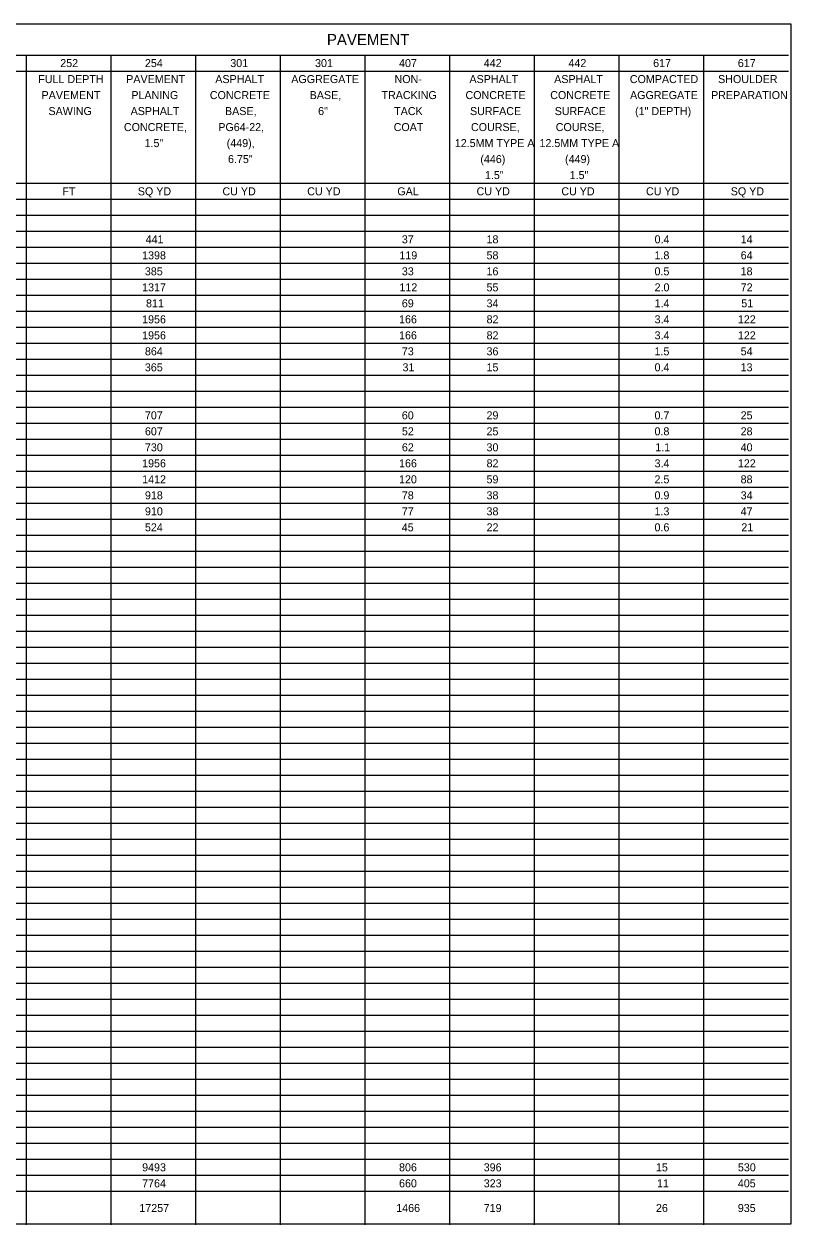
# Model space of a CAD drawing. Extents: x 12522 to 13018, y 1124 to 1902.
# Drawn here: x 12814.3 to 12827.72, y 1708.07 to 1729.09 of the extents above; entities that cross this region are included whole.
import ezdxf

# ---------------------------------------------------------------- set-up
doc = ezdxf.new("R2010")
doc.units = 0
for name, color, linetype in [('SC_Scratch1', 7, 'Continuous'), ('SH_Data', 7, 'Continuous'), ('SH_Text', 7, 'Continuous')]:
    doc.layers.add(name, color=color, linetype=linetype)

msp = doc.modelspace()

# ---------------------------------------------------------------- linework, layer by layer
at = {"layer": 'SC_Scratch1'}
msp.add_lwpolyline([(12797.224, 1729.086), (12827.724, 1729.086), (12827.724, 1708.086), (12797.224, 1708.086)], close=True, dxfattribs=at)
at = {"layer": 'SH_Data'}
for p, q in [((12797.224, 1728.542), (12827.678, 1728.542)), ((12814.337, 1728.542), (12814.337, 1708.069)), ((12815.82, 1728.542), (12815.82, 1708.069)), ((12817.302, 1728.542), (12817.302, 1708.069)), ((12818.784, 1728.542), (12818.784, 1708.069)), ((12820.267, 1728.542), (12820.267, 1708.069)), ((12821.749, 1728.542), (12821.749, 1708.069)), ((12823.231, 1728.542), (12823.231, 1708.069)), ((12824.714, 1728.542), (12824.714, 1708.069)), ((12826.196, 1728.542), (12826.196, 1708.069)), ((12812.855, 1728.262), (12827.678, 1728.262)), ((12806.184, 1726.302), (12827.678, 1726.302)), ((12797.224, 1726.022), (12827.678, 1726.022)), ((12797.224, 1725.742), (12827.678, 1725.742)), ((12797.224, 1725.462), (12827.678, 1725.462)), ((12797.224, 1725.182), (12827.678, 1725.182)), ((12797.224, 1724.902), (12827.678, 1724.902)), ((12797.224, 1724.622), (12827.678, 1724.622)), ((12797.224, 1724.342), (12827.678, 1724.342)), ((12797.224, 1724.062), (12827.678, 1724.062)), ((12797.224, 1723.782), (12827.678, 1723.782)), ((12797.224, 1723.502), (12827.678, 1723.502)), ((12797.224, 1723.222), (12827.678, 1723.222)), ((12797.224, 1722.942), (12827.678, 1722.942)), ((12797.224, 1722.662), (12827.678, 1722.662)), ((12797.224, 1722.382), (12827.678, 1722.382)), ((12797.224, 1722.102), (12827.678, 1722.102)), ((12797.224, 1721.822), (12827.678, 1721.822)), ((12797.224, 1721.542), (12827.678, 1721.542)), ((12797.224, 1721.262), (12827.678, 1721.262)), ((12797.224, 1720.982), (12827.678, 1720.982)), ((12797.224, 1720.702), (12827.678, 1720.702)), ((12797.224, 1720.422), (12827.678, 1720.422)), ((12797.224, 1720.142), (12827.678, 1720.142)), ((12797.224, 1719.862), (12827.678, 1719.862)), ((12797.224, 1719.582), (12827.678, 1719.582)), ((12797.224, 1719.302), (12827.678, 1719.302)), ((12797.224, 1719.022), (12827.678, 1719.022)), ((12797.224, 1718.742), (12827.678, 1718.742)), ((12797.224, 1718.462), (12827.678, 1718.462)), ((12797.224, 1718.182), (12827.678, 1718.182)), ((12797.224, 1717.902), (12827.678, 1717.902)), ((12797.224, 1717.622), (12827.678, 1717.622)), ((12797.224, 1717.342), (12827.678, 1717.342)), ((12797.224, 1717.062), (12827.678, 1717.062)), ((12797.224, 1716.782), (12827.678, 1716.782)), ((12797.224, 1716.502), (12827.678, 1716.502)), ((12797.224, 1716.222), (12827.678, 1716.222)), ((12797.224, 1715.942), (12827.678, 1715.942)), ((12797.224, 1715.662), (12827.678, 1715.662)), ((12797.224, 1715.382), (12827.678, 1715.382)), ((12797.224, 1715.102), (12827.678, 1715.102)), ((12797.224, 1714.822), (12827.678, 1714.822)), ((12797.224, 1714.542), (12827.678, 1714.542)), ((12797.224, 1714.262), (12827.678, 1714.262)), ((12797.224, 1713.982), (12827.678, 1713.982)), ((12797.224, 1713.702), (12827.678, 1713.702)), ((12797.224, 1713.422), (12827.678, 1713.422)), ((12797.224, 1713.142), (12827.678, 1713.142)), ((12797.224, 1712.862), (12827.678, 1712.862)), ((12797.224, 1712.582), (12827.678, 1712.582)), ((12797.224, 1712.302), (12827.678, 1712.302)), ((12797.224, 1712.022), (12827.678, 1712.022)), ((12797.224, 1711.742), (12827.678, 1711.742)), ((12797.224, 1711.462), (12827.678, 1711.462)), ((12797.224, 1711.182), (12827.678, 1711.182)), ((12797.224, 1710.902), (12827.678, 1710.902)), ((12797.224, 1710.622), (12827.678, 1710.622)), ((12797.224, 1710.342), (12827.678, 1710.342)), ((12797.224, 1710.062), (12827.678, 1710.062)), ((12797.224, 1709.782), (12827.678, 1709.782)), ((12797.224, 1709.502), (12827.678, 1709.502)), ((12797.224, 1709.222), (12827.678, 1709.222)), ((12797.224, 1708.942), (12827.678, 1708.942)), ((12797.224, 1708.662), (12827.678, 1708.662))]:
    msp.add_line(p, q, dxfattribs=at)

# ---------------------------------------------------------------- texts
at = {"layer": 'SH_Text'}
for s, height, p in [('PAVEMENT', 0.196, (12819.603, 1728.716)), ('252', 0.14, (12814.936, 1728.332)), ('254', 0.14, (12816.418, 1728.332)), ('301', 0.14, (12817.912, 1728.332)), ('301', 0.14, (12819.395, 1728.332)), ('407', 0.14, (12820.865, 1728.332)), ('442', 0.14, (12822.348, 1728.332)), ('442', 0.14, (12823.83, 1728.332)), ('617', 0.14, (12825.312, 1728.332)), ('617', 0.14, (12826.794, 1728.332)), ('FULL DEPTH', 0.14, (12814.551, 1728.052)), ('PAVEMENT', 0.14, (12816.091, 1728.052)), ('ASPHALT', 0.14, (12817.65, 1728.052)), ('AGGREGATE', 0.14, (12818.979, 1728.052)), ('NON-', 0.14, (12820.786, 1728.052)), ('ASPHALT', 0.14, (12822.097, 1728.052)), ('ASPHALT', 0.14, (12823.58, 1728.052)), ('COMPACTED', 0.14, (12824.904, 1728.052)), ('SHOULDER', 0.14, (12826.449, 1728.052)), ('PAVEMENT', 0.14, (12814.609, 1727.772)), ('PLANING', 0.14, (12816.18, 1727.772)), ('CONCRETE', 0.14, (12817.554, 1727.772)), (' BASE,', 0.14, (12819.249, 1727.772)), ('TRACKING', 0.14, (12820.558, 1727.772)), (' CONCRETE', 0.14, (12821.976, 1727.772)), (' CONCRETE', 0.14, (12823.459, 1727.772)), ('AGGREGATE', 0.14, (12824.908, 1727.772)), ('PREPARATION', 0.14, (12826.326, 1727.772)), ('SAWING', 0.14, (12814.73, 1727.492)), ('ASPHALT', 0.14, (12816.168, 1727.492)), (' BASE,', 0.14, (12817.767, 1727.492)), ('6"', 0.14, (12819.449, 1727.492)), ('TACK', 0.14, (12820.78, 1727.492)), (' SURFACE', 0.14, (12822.055, 1727.492)), (' SURFACE', 0.14, (12823.537, 1727.492)), ('(1" DEPTH)', 0.14, (12824.996, 1727.492)), ('CONCRETE,', 0.14, (12816.05, 1727.212)), (' PG64-22,', 0.14, (12817.65, 1727.212)), ('COAT', 0.14, (12820.771, 1727.212)), (' COURSE,', 0.14, (12822.072, 1727.212)), (' COURSE,', 0.14, (12823.555, 1727.212)), ('1.5"', 0.14, (12816.411, 1726.932)), (' (449),', 0.14, (12817.797, 1726.932)), ('12.5MM TYPE A', 0.14, (12821.841, 1726.932)), ('12.5MM TYPE A', 0.14, (12823.323, 1726.932)), (' 6.75"', 0.14, (12817.82, 1726.652)), ('(446)', 0.14, (12822.288, 1726.652)), ('(449)', 0.14, (12823.77, 1726.652)), (' 1.5"', 0.14, (12822.316, 1726.372)), (' 1.5"', 0.14, (12823.799, 1726.372)), ('FT', 0.14, (12814.973, 1726.088)), ('SQ YD', 0.14, (12816.293, 1726.088)), ('CU YD', 0.14, (12817.775, 1726.088)), ('CU YD', 0.14, (12819.258, 1726.088)), ('GAL', 0.14, (12820.835, 1726.088)), ('CU YD', 0.14, (12822.222, 1726.088)), ('CU YD', 0.14, (12823.705, 1726.088)), ('CU YD', 0.14, (12825.187, 1726.088)), ('SQ YD', 0.14, (12826.67, 1726.088)), ('441', 0.14, (12816.43, 1725.248)), ('37', 0.14, (12820.914, 1725.248)), ('18', 0.14, (12822.396, 1725.248)), ('0.4', 0.14, (12825.337, 1725.248)), ('14', 0.14, (12826.844, 1725.248)), ('1398', 0.14, (12816.369, 1724.968)), ('119', 0.14, (12820.871, 1724.968)), ('58', 0.14, (12822.396, 1724.968)), ('1.8', 0.14, (12825.336, 1724.968)), ('64', 0.14, (12826.844, 1724.968)), ('385', 0.14, (12816.417, 1724.688)), ('33', 0.14, (12820.914, 1724.688)), ('16', 0.14, (12822.396, 1724.688)), ('0.5', 0.14, (12825.336, 1724.688)), ('18', 0.14, (12826.843, 1724.688)), ('1317', 0.14, (12816.369, 1724.408)), ('112', 0.14, (12820.872, 1724.408)), ('55', 0.14, (12822.396, 1724.408)), ('2.0', 0.14, (12825.337, 1724.408)), ('72', 0.14, (12826.844, 1724.408)), ('811', 0.14, (12816.437, 1724.128)), ('69', 0.14, (12820.914, 1724.128)), ('34', 0.14, (12822.397, 1724.128)), ('1.4', 0.14, (12825.337, 1724.128)), ('51', 0.14, (12826.855, 1724.128)), ('1956', 0.14, (12816.369, 1723.848)), ('166', 0.14, (12820.865, 1723.848)), ('82', 0.14, (12822.397, 1723.848)), ('3.4', 0.14, (12825.337, 1723.848)), ('122', 0.14, (12826.795, 1723.848)), ('1956', 0.14, (12816.369, 1723.568)), ('166', 0.14, (12820.865, 1723.568)), ('82', 0.14, (12822.397, 1723.568)), ('3.4', 0.14, (12825.337, 1723.568)), ('122', 0.14, (12826.795, 1723.568)), ('864', 0.14, (12816.418, 1723.288)), ('73', 0.14, (12820.914, 1723.288)), ('36', 0.14, (12822.396, 1723.288)), ('1.5', 0.14, (12825.336, 1723.288)), ('54', 0.14, (12826.844, 1723.288)), ('365', 0.14, (12816.417, 1723.008)), ('31', 0.14, (12820.926, 1723.008)), ('15', 0.14, (12822.396, 1723.008)), ('0.4', 0.14, (12825.337, 1723.008)), ('13', 0.14, (12826.843, 1723.008)), ('707', 0.14, (12816.418, 1722.168)), ('60', 0.14, (12820.914, 1722.168)), ('29', 0.14, (12822.396, 1722.168)), ('0.7', 0.14, (12825.336, 1722.168)), ('25', 0.14, (12826.843, 1722.168)), ('607', 0.14, (12816.418, 1721.888)), ('52', 0.14, (12820.915, 1721.888)), ('25', 0.14, (12822.396, 1721.888)), ('0.8', 0.14, (12825.336, 1721.888)), ('28', 0.14, (12826.843, 1721.888)), ('730', 0.14, (12816.418, 1721.608)), ('62', 0.14, (12820.915, 1721.608)), ('30', 0.14, (12822.396, 1721.608)), ('1.1', 0.14, (12825.349, 1721.608)), ('40', 0.14, (12826.844, 1721.608)), ('1956', 0.14, (12816.369, 1721.328)), ('166', 0.14, (12820.865, 1721.328)), ('82', 0.14, (12822.397, 1721.328)), ('3.4', 0.14, (12825.337, 1721.328)), ('122', 0.14, (12826.795, 1721.328)), ('1412', 0.14, (12816.37, 1721.048)), ('120', 0.14, (12820.865, 1721.048)), ('59', 0.14, (12822.396, 1721.048)), ('2.5', 0.14, (12825.336, 1721.048)), ('88', 0.14, (12826.843, 1721.048)), ('918', 0.14, (12816.418, 1720.768)), ('78', 0.14, (12820.914, 1720.768)), ('38', 0.14, (12822.396, 1720.768)), ('0.9', 0.14, (12825.336, 1720.768)), ('34', 0.14, (12826.844, 1720.768)), ('910', 0.14, (12816.418, 1720.488)), ('77', 0.14, (12820.914, 1720.488)), ('38', 0.14, (12822.396, 1720.488)), ('1.3', 0.14, (12825.336, 1720.488)), ('47', 0.14, (12826.843, 1720.488)), ('524', 0.14, (12816.418, 1720.208)), ('45', 0.14, (12820.913, 1720.208)), ('22', 0.14, (12822.397, 1720.208)), ('0.6', 0.14, (12825.336, 1720.208)), ('21', 0.14, (12826.855, 1720.208)), ('9493', 0.14, (12816.369, 1709.008)), ('806', 0.14, (12820.865, 1709.008)), ('396', 0.14, (12822.347, 1709.008)), ('15', 0.14, (12825.36, 1709.008)), ('530', 0.14, (12826.795, 1709.008)), ('7764', 0.14, (12816.369, 1708.728)), ('660', 0.14, (12820.865, 1708.728)), ('323', 0.14, (12822.347, 1708.728)), ('11', 0.14, (12825.38, 1708.728)), ('405', 0.14, (12826.794, 1708.728)), ('17257', 0.14, (12816.32, 1708.296)), ('1466', 0.14, (12820.816, 1708.296)), ('719', 0.14, (12822.347, 1708.296)), ('26', 0.14, (12825.361, 1708.296)), ('935', 0.14, (12826.794, 1708.296))]:
    msp.add_text(s, height=height, dxfattribs=at).set_placement(p)

doc.saveas('drawing.dxf')
